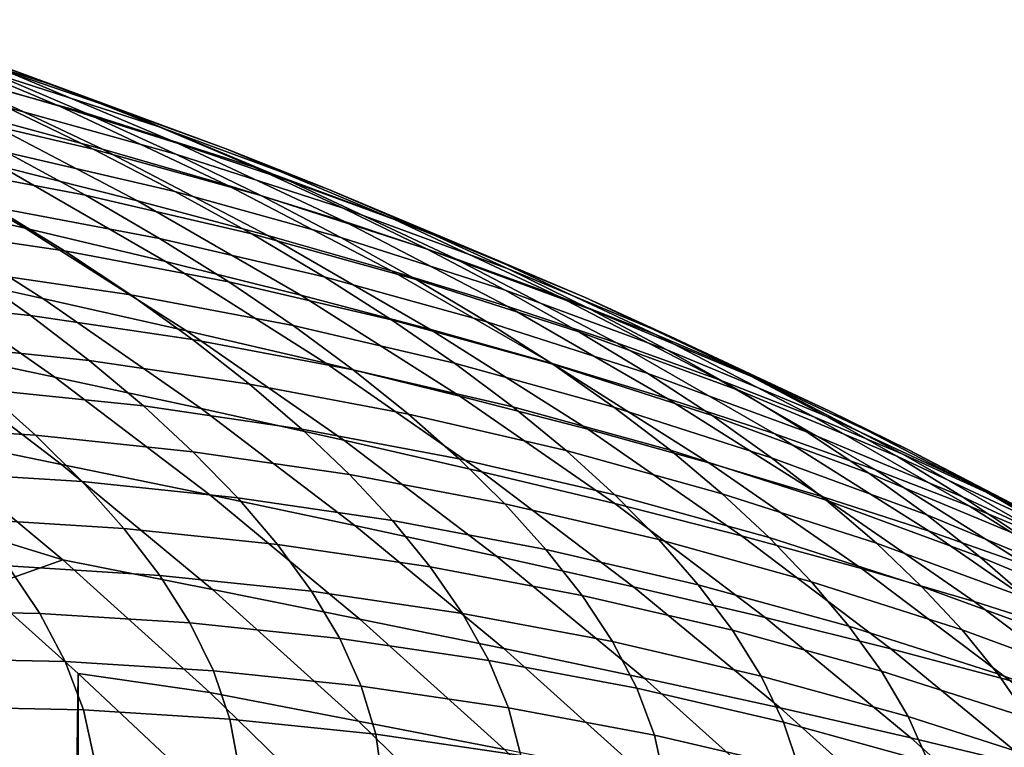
# Model space of a CAD drawing. Header units: metres. Extents: x -166 to 33, y -71 to 34.
# Tile 315 of 332: x 15.86 to 20.56, y 16.76 to 20.24. Entities that reach past the tile are written whole.
import ezdxf

# ---------------------------------------------------------------- set-up
doc = ezdxf.new("R2010")
doc.units = ezdxf.units.M
doc.layers.add('solid_12208131', color=7, linetype='CONTINUOUS')

msp = doc.modelspace()

# ---------------------------------------------------------------- linework, layer by layer
at = {"layer": 'solid_12208131'}
for points in [[(16.043591, 19.914322, 49.82629), (15.530175, 20.102892, 45.743721), (14.70215, 20.37051, 45.864296), (15.222453, 20.179438, 49.939556)], [(15.233458, 20.165127, 37.449108), (16.049297, 19.822783, 37.316822), (15.447144, 19.997965, 33.228832), (14.625188, 20.343332, 33.368855)], [(16.346468, 19.800842, 45.624851), (15.807022, 19.984257, 41.535469), (14.984156, 20.289097, 41.662014), (15.530175, 20.102892, 45.743721)], [(16.172495, 19.79097, 58.092644), (15.711947, 19.986202, 54.015713), (14.887807, 20.214716, 54.123466), (15.355705, 20.017265, 58.193913)], [(16.525995, 19.723619, 53.909275), (16.043591, 19.914322, 49.82629), (15.222453, 20.179438, 49.939556), (15.711947, 19.986202, 54.015713)], [(15.447144, 19.997965, 33.228832), (16.25421, 19.618124, 33.091343), (15.625766, 19.787767, 29.004539), (14.812788, 20.170891, 29.14933)], [(16.616589, 19.644978, 41.410969), (16.049297, 19.822783, 37.316822), (15.233458, 20.165127, 37.449108), (15.807022, 19.984257, 41.535469)], [(16.853092, 19.615099, 49.714622), (16.346468, 19.800842, 45.624851), (15.530175, 20.102892, 45.743721), (16.043591, 19.914322, 49.82629)], [(15.796725, 19.817953, 62.265373), (14.978939, 20.008347, 62.361538), (15.399757, 19.806082, 66.428322), (16.209801, 19.617685, 66.337982)], [(16.606014, 19.593876, 62.170204), (16.172495, 19.79097, 58.092644), (15.355705, 20.017265, 58.193913), (15.796725, 19.817953, 62.265373)], [(16.049297, 19.822783, 37.316822), (16.850359, 19.446262, 37.186932), (16.25421, 19.618124, 33.091343), (15.447144, 19.997965, 33.228832)], [(15.625766, 19.787767, 29.004539), (16.422459, 19.370728, 28.86265), (15.771274, 19.535128, 24.780123), (14.968808, 19.955704, 24.928665)], [(16.97928, 19.530937, 57.992615), (16.525995, 19.723619, 53.909275), (15.711947, 19.986202, 54.015713), (16.172495, 19.79097, 58.092644)], [(17.149567, 19.46467, 45.5079), (16.616589, 19.644978, 41.410969), (15.807022, 19.984257, 41.535469), (16.346468, 19.800842, 45.624851)], [(17.328508, 19.427258, 53.804348), (16.853092, 19.615099, 49.714622), (16.043591, 19.914322, 49.82629), (16.525995, 19.723619, 53.909275)], [(15.095119, 19.698357, 20.709721), (15.885561, 19.240662, 20.558529), (15.193445, 19.399446, 16.493912), (14.397282, 19.86092, 16.65048)], [(15.798061, 19.602188, 70.495956), (16.600264, 19.415731, 70.411148), (16.209801, 19.617685, 66.337982), (15.399757, 19.806082, 66.428322)], [(16.606014, 19.593876, 62.170204), (15.796725, 19.817953, 62.265373), (16.209801, 19.617685, 66.337982), (17.011429, 19.395945, 66.248581)], [(17.411489, 19.27183, 41.288723), (16.850359, 19.446262, 37.186932), (16.049297, 19.822783, 37.316822), (16.616589, 19.644978, 41.410969)], [(15.37255, 19.548746, 74.644669), (16.173691, 19.397169, 74.564453), (15.798061, 19.602188, 70.495956), (14.988914, 19.755367, 70.581497)], [(16.25421, 19.618124, 33.091343), (17.045109, 19.204657, 32.956612), (16.422459, 19.370728, 28.86265), (15.625766, 19.787767, 29.004539)], [(17.40539, 19.336393, 62.076199), (16.97928, 19.530937, 57.992615), (16.172495, 19.79097, 58.092644), (16.606014, 19.593876, 62.170204)], [(17.649509, 19.282072, 49.604767), (17.149567, 19.46467, 45.5079), (16.346468, 19.800842, 45.624851), (16.853092, 19.615099, 49.714622)], [(17.774635, 19.237453, 57.894001), (17.328508, 19.427258, 53.804348), (16.525995, 19.723619, 53.909275), (16.97928, 19.530937, 57.992615)], [(15.771274, 19.535128, 24.780123), (16.556046, 19.081224, 24.634855), (15.885561, 19.240662, 20.558529), (15.095119, 19.698357, 20.709721)], [(16.600264, 19.415731, 70.411148), (17.394135, 19.196274, 70.327217), (17.011429, 19.395945, 66.248581), (16.209801, 19.617685, 66.337982)], [(16.850359, 19.446262, 37.186932), (17.635372, 19.036413, 37.059643), (17.045109, 19.204657, 32.956612), (16.25421, 19.618124, 33.091343)], [(17.938116, 19.094942, 45.393074), (17.411489, 19.27183, 41.288723), (16.616589, 19.644978, 41.410969), (17.149567, 19.46467, 45.5079)], [(18.11805, 19.097414, 53.701118), (17.649509, 19.282072, 49.604767), (16.853092, 19.615099, 49.714622), (17.328508, 19.427258, 53.804348)], [(16.173691, 19.397169, 74.564453), (16.967957, 19.212662, 74.484932), (16.600264, 19.415731, 70.411148), (15.798061, 19.602188, 70.495956)], [(17.40539, 19.336393, 62.076199), (16.606014, 19.593876, 62.170204), (17.011429, 19.395945, 66.248581), (17.803244, 19.141142, 66.160271)], [(15.193445, 19.399446, 16.493912), (15.970348, 18.904984, 16.341129), (15.265579, 19.059561, 12.282578), (14.483018, 19.558069, 12.440104)], [(15.733935, 19.34094, 78.70903), (16.526978, 19.190975, 78.633965), (16.173691, 19.397169, 74.564453), (15.37255, 19.548746, 74.644669)], [(16.422459, 19.370728, 28.86265), (17.201586, 18.920643, 28.723888), (16.556046, 19.081224, 24.634855), (15.771274, 19.535128, 24.780123)], [(18.193436, 19.045792, 61.983528), (17.774635, 19.237453, 57.894001), (16.97928, 19.530937, 57.992615), (17.40539, 19.336393, 62.076199)], [(15.282827, 19.247696, 82.845299), (16.073071, 19.131849, 82.77475), (15.733935, 19.34094, 78.70903), (14.935448, 19.458054, 78.784615)], [(18.190466, 18.86565, 41.16893), (17.635372, 19.036413, 37.059643), (16.850359, 19.446262, 37.186932), (17.411489, 19.27183, 41.288723)], [(18.431499, 18.915804, 49.496895), (17.938116, 19.094942, 45.393074), (17.149567, 19.46467, 45.5079), (17.649509, 19.282072, 49.604767)], [(18.557131, 18.910816, 57.796982), (18.11805, 19.097414, 53.701118), (17.328508, 19.427258, 53.804348), (17.774635, 19.237453, 57.894001)], [(15.885561, 19.240662, 20.558529), (16.656881, 18.750246, 20.410995), (15.970348, 18.904984, 16.341129), (15.193445, 19.399446, 16.493912)], [(16.526978, 19.190975, 78.633965), (17.313215, 19.008429, 78.559532), (16.967957, 19.212662, 74.484932), (16.173691, 19.397169, 74.564453)], [(16.967957, 19.212662, 74.484932), (17.753973, 18.995499, 74.406242), (17.394135, 19.196274, 70.327217), (16.600264, 19.415731, 70.411148)], [(17.394135, 19.196274, 70.327217), (18.178284, 18.944094, 70.244316), (17.803244, 19.141142, 66.160271), (17.011429, 19.395945, 66.248581)], [(16.073071, 19.131849, 82.77475), (16.857925, 18.983505, 82.704689), (16.526978, 19.190975, 78.633965), (15.733935, 19.34094, 78.70903)], [(17.045109, 19.204657, 32.956612), (17.818569, 18.758427, 32.824848), (17.201586, 18.920643, 28.723888), (16.422459, 19.370728, 28.86265)], [(18.193436, 19.045792, 61.983528), (17.40539, 19.336393, 62.076199), (17.803244, 19.141142, 66.160271), (18.583838, 18.853558, 66.073219)], [(15.608047, 19.035938, 86.907578), (16.389956, 18.921366, 86.841988), (16.073071, 19.131849, 82.77475), (15.282827, 19.247696, 82.845299)], [(16.556046, 19.081224, 24.634855), (17.321833, 18.594872, 24.493101), (16.656881, 18.750246, 20.410995), (15.885561, 19.240662, 20.558529)], [(18.710869, 18.692484, 45.280544), (18.190466, 18.86565, 41.16893), (17.411489, 19.27183, 41.288723), (17.938116, 19.094942, 45.393074)], [(18.893288, 18.734646, 53.599754), (18.431499, 18.915804, 49.496895), (17.649509, 19.282072, 49.604767), (18.11805, 19.097414, 53.701118)], [(15.265579, 19.059561, 12.282578), (16.02742, 18.528692, 12.129222), (15.31341, 18.679272, 8.077492), (14.54596, 19.214457, 8.234969)], [(16.857925, 18.983505, 82.704689), (17.636045, 18.802933, 82.635223), (17.313215, 19.008429, 78.559532), (16.526978, 19.190975, 78.633965)], [(17.313215, 19.008429, 78.559532), (18.091286, 18.793575, 78.485886), (17.753973, 18.995499, 74.406242), (16.967957, 19.212662, 74.484932)], [(17.635372, 19.036413, 37.059643), (18.403078, 18.594088, 36.935158), (17.818569, 18.758427, 32.824848), (17.045109, 19.204657, 32.956612)], [(17.753973, 18.995499, 74.406242), (18.530363, 18.745955, 74.328506), (18.178284, 18.944094, 70.244316), (17.394135, 19.196274, 70.327217)], [(18.968742, 18.722364, 61.892357), (18.557131, 18.910816, 57.796982), (17.774635, 19.237453, 57.894001), (18.193436, 19.045792, 61.983528)], [(15.133652, 18.903923, 91.032478), (15.911097, 18.822676, 90.971504), (15.608047, 19.035938, 86.907578), (14.822138, 19.118107, 86.973495)], [(16.389956, 18.921366, 86.841988), (17.166534, 18.774652, 86.776848), (16.857925, 18.983505, 82.704689), (16.073071, 19.131849, 82.77475)], [(18.178284, 18.944094, 70.244316), (18.951323, 18.659468, 70.16259), (18.583838, 18.853558, 66.073219), (17.803244, 19.141142, 66.160271)], [(19.325451, 18.551577, 57.701721), (18.893288, 18.734646, 53.599754), (18.11805, 19.097414, 53.701118), (18.557131, 18.910816, 57.796982)], [(15.970348, 18.904984, 16.341129), (16.726681, 18.378422, 16.192392), (16.02742, 18.528692, 12.129222), (15.265579, 19.059561, 12.282578)], [(17.201586, 18.920643, 28.723888), (17.961864, 18.438381, 28.588484), (17.321833, 18.594872, 24.493101), (16.556046, 19.081224, 24.634855)], [(19.197823, 18.517115, 49.39119), (18.710869, 18.692484, 45.280544), (17.938116, 19.094942, 45.393074), (18.431499, 18.915804, 49.496895)], [(15.911097, 18.822676, 90.971504), (16.684586, 18.709387, 90.910835), (16.389956, 18.921366, 86.841988), (15.608047, 19.035938, 86.907578)], [(17.636045, 18.802933, 82.635223), (18.406082, 18.590401, 82.566483), (18.091286, 18.793575, 78.485886), (17.313215, 19.008429, 78.559532)], [(18.952267, 18.427288, 41.051773), (18.403078, 18.594088, 36.935158), (17.635372, 19.036413, 37.059643), (18.190466, 18.86565, 41.16893)], [(18.968742, 18.722364, 61.892357), (18.193436, 19.045792, 61.983528), (18.583838, 18.853558, 66.073219), (19.351816, 18.533482, 65.987572)], [(17.166534, 18.774652, 86.776848), (17.936449, 18.596067, 86.712265), (17.636045, 18.802933, 82.635223), (16.857925, 18.983505, 82.704689)], [(18.091286, 18.793575, 78.485886), (18.859829, 18.546684, 78.413132), (18.530363, 18.745955, 74.328506), (17.753973, 18.995499, 74.406242)], [(16.684586, 18.709387, 90.910835), (17.452803, 18.564318, 90.850578), (17.166534, 18.774652, 86.776848), (16.389956, 18.921366, 86.841988)], [(17.818569, 18.758427, 32.824848), (18.573317, 18.280294, 32.696274), (17.961864, 18.438381, 28.588484), (17.201586, 18.920643, 28.723888)], [(18.530363, 18.745955, 74.328506), (19.295753, 18.464308, 74.251877), (18.951323, 18.659468, 70.16259), (18.178284, 18.944094, 70.244316)], [(19.652994, 18.339767, 53.500423), (19.197823, 18.517115, 49.39119), (18.431499, 18.915804, 49.496895), (18.893288, 18.734646, 53.599754)], [(19.73, 18.366659, 61.802837), (19.325451, 18.551577, 57.701721), (18.557131, 18.910816, 57.796982), (18.968742, 18.722364, 61.892357)], [(15.423063, 18.688122, 95.092979), (16.191948, 18.607803, 95.036858), (15.911097, 18.822676, 90.971504), (15.133652, 18.903923, 91.032478)], [(16.656881, 18.750246, 20.410995), (17.407778, 18.227995, 20.267368), (16.726681, 18.378422, 16.192392), (15.970348, 18.904984, 16.341129)], [(19.466583, 18.258137, 45.170494), (18.952267, 18.427288, 41.051773), (18.190466, 18.86565, 41.16893), (18.710869, 18.692484, 45.280544)], [(15.31341, 18.679272, 8.077492), (16.058657, 18.112366, 7.92457), (15.338891, 18.259119, 3.88052), (14.588074, 18.83062, 4.036949)], [(16.191948, 18.607803, 95.036858), (16.956923, 18.495808, 94.981018), (16.684586, 18.709387, 90.910835), (15.911097, 18.822676, 90.971504)], [(18.951323, 18.659468, 70.16259), (19.711866, 18.342688, 70.082191), (19.351816, 18.533482, 65.987572), (18.583838, 18.853558, 66.073219)], [(17.452803, 18.564318, 90.850578), (18.214424, 18.387733, 90.79084), (17.936449, 18.596067, 86.712265), (17.166534, 18.774652, 86.776848)], [(17.936449, 18.596067, 86.712265), (18.698366, 18.385874, 86.648354), (18.406082, 18.590401, 82.566483), (17.636045, 18.802933, 82.635223)], [(18.406082, 18.590401, 82.566483), (19.166691, 18.34618, 82.498581), (18.859829, 18.546684, 78.413132), (18.091286, 18.793575, 78.485886)], [(17.321833, 18.594872, 24.493101), (18.067343, 18.076946, 24.355103), (17.407778, 18.227995, 20.267368), (16.656881, 18.750246, 20.410995)], [(18.403078, 18.594088, 36.935158), (19.152208, 18.12014, 36.81369), (18.573317, 18.280294, 32.696274), (17.818569, 18.758427, 32.824848)], [(18.859829, 18.546684, 78.413132), (19.617483, 18.26803, 78.341415), (19.295753, 18.464308, 74.251877), (18.530363, 18.745955, 74.328506)], [(20.078379, 18.16054, 57.608372), (19.652994, 18.339767, 53.500423), (18.893288, 18.734646, 53.599754), (19.325451, 18.551577, 57.701721)], [(19.73, 18.366659, 61.802837), (18.968742, 18.722364, 61.892357), (19.351816, 18.533482, 65.987572), (20.105881, 18.181456, 65.903473)], [(16.02742, 18.528692, 12.129222), (16.767221, 17.96636, 11.980303), (16.058657, 18.112366, 7.92457), (15.31341, 18.679272, 8.077492)], [(15.690347, 18.4706, 99.154808), (16.450567, 18.391214, 99.103401), (16.191948, 18.607803, 95.036858), (15.423063, 18.688122, 95.092979)], [(16.956923, 18.495808, 94.981018), (17.716679, 18.352394, 94.92556), (17.452803, 18.564318, 90.850578), (16.684586, 18.709387, 90.910835)], [(19.947248, 18.086834, 49.287811), (19.466583, 18.258137, 45.170494), (18.710869, 18.692484, 45.280544), (19.197823, 18.517115, 49.39119)], [(19.295753, 18.464308, 74.251877), (20.048775, 18.150839, 74.176483), (19.711866, 18.342688, 70.082191), (18.951323, 18.659468, 70.16259)], [(16.450567, 18.391214, 99.103401), (17.206921, 18.280523, 99.052246), (16.956923, 18.495808, 94.981018), (16.191948, 18.607803, 95.036858)], [(17.961864, 18.438381, 28.588484), (18.702011, 17.92481, 28.456663), (18.067343, 18.076946, 24.355103), (17.321833, 18.594872, 24.493101)], [(18.214424, 18.387733, 90.79084), (18.968136, 18.179893, 90.731728), (18.698366, 18.385874, 86.648354), (17.936449, 18.596067, 86.712265)], [(19.695637, 17.957586, 40.937454), (19.152208, 18.12014, 36.81369), (18.403078, 18.594088, 36.935158), (18.952267, 18.427288, 41.051773)], [(18.698366, 18.385874, 86.648354), (19.450954, 18.144341, 86.585228), (19.166691, 18.34618, 82.498581), (18.406082, 18.590401, 82.566483)], [(17.716679, 18.352394, 94.92556), (18.469917, 18.177824, 94.870583), (18.214424, 18.387733, 90.79084), (17.452803, 18.564318, 90.850578)], [(19.166691, 18.34618, 82.498581), (19.916521, 18.070538, 82.431641), (19.617483, 18.26803, 78.341415), (18.859829, 18.546684, 78.413132)], [(20.476004, 17.979471, 61.715111), (20.078379, 18.16054, 57.608372), (19.325451, 18.551577, 57.701721), (19.73, 18.366659, 61.802837)], [(19.711866, 18.342688, 70.082191), (20.458633, 17.994284, 70.003242), (20.105881, 18.181456, 65.903473), (19.351816, 18.533482, 65.987572)], [(15.181497, 18.2985, 103.26503), (15.935503, 18.251247, 103.218163), (15.690347, 18.4706, 99.154808), (14.927547, 18.518419, 99.206398)], [(16.726681, 18.378422, 16.192392), (17.461134, 17.820652, 16.04796), (16.767221, 17.96636, 11.980303), (16.02742, 18.528692, 12.129222)], [(17.206921, 18.280523, 99.052246), (17.958117, 18.138779, 99.00145), (17.716679, 18.352394, 94.92556), (16.956923, 18.495808, 94.981018)], [(20.395948, 17.913601, 53.403282), (19.947248, 18.086834, 49.287811), (19.197823, 18.517115, 49.39119), (19.652994, 18.339767, 53.500423)], [(15.935503, 18.251247, 103.218163), (16.68696, 18.172808, 103.171448), (16.450567, 18.391214, 99.103401), (15.690347, 18.4706, 99.154808)], [(18.573317, 18.280294, 32.696274), (19.308081, 17.771126, 32.571106), (18.702011, 17.92481, 28.456663), (17.961864, 18.438381, 28.588484)], [(19.617483, 18.26803, 78.341415), (20.362892, 17.957895, 78.270851), (20.048775, 18.150839, 74.176483), (19.295753, 18.464308, 74.251877)], [(16.68696, 18.172808, 103.171448), (17.434595, 18.063429, 103.124969), (17.206921, 18.280523, 99.052246), (16.450567, 18.391214, 99.103401)], [(20.204012, 17.79274, 45.06311), (19.695637, 17.957586, 40.937454), (18.952267, 18.427288, 41.051773), (19.466583, 18.258137, 45.170494)], [(17.407778, 18.227995, 20.267368), (18.136953, 17.674789, 20.127895), (17.461134, 17.820652, 16.04796), (16.726681, 18.378422, 16.192392)], [(17.958117, 18.138779, 99.00145), (18.702868, 17.966242, 98.951088), (18.469917, 18.177824, 94.870583), (17.716679, 18.352394, 94.92556)], [(18.469917, 18.177824, 94.870583), (19.21533, 17.972359, 94.81617), (18.968136, 18.179893, 90.731728), (18.214424, 18.387733, 90.79084)], [(18.968136, 18.179893, 90.731728), (19.71262, 17.941067, 90.673332), (19.450954, 18.144341, 86.585228), (18.698366, 18.385874, 86.648354)], [(19.450954, 18.144341, 86.585228), (20.192879, 17.871731, 86.522995), (19.916521, 18.070538, 82.431641), (19.166691, 18.34618, 82.498581)], [(20.476004, 17.979471, 61.715111), (19.73, 18.366659, 61.802837), (20.105881, 18.181456, 65.903473), (20.844843, 17.798267, 65.82106)], [(15.413199, 18.076656, 107.325317), (16.158323, 18.02998, 107.283318), (15.935503, 18.251247, 103.218163), (15.181497, 18.2985, 103.26503)], [(20.814703, 17.738518, 57.517078), (20.395948, 17.913601, 53.403282), (19.652994, 18.339767, 53.500423), (20.078379, 18.16054, 57.608372)], [(20.048775, 18.150839, 74.176483), (20.788153, 17.806082, 74.102455), (20.458633, 17.994284, 70.003242), (19.711866, 18.342688, 70.082191)], [(15.338891, 18.259119, 3.88052), (16.066002, 17.656555, 3.72903), (15.216696, 17.917906, -0.2), (14.83966, 18.223272, -0.2)], [(16.058657, 18.112366, 7.92457), (16.780373, 17.514648, 7.776477), (16.066002, 17.656555, 3.72903), (15.338891, 18.259119, 3.88052)], [(16.158323, 18.02998, 107.283318), (16.900928, 17.952488, 107.24147), (16.68696, 18.172808, 103.171448), (15.935503, 18.251247, 103.218163)], [(17.434595, 18.063429, 103.124969), (18.177132, 17.923368, 103.078812), (17.958117, 18.138779, 99.00145), (17.206921, 18.280523, 99.052246)], [(19.152208, 18.12014, 36.81369), (19.881506, 17.615427, 36.695435), (19.308081, 17.771126, 32.571106), (18.573317, 18.280294, 32.696274)], [(20.678541, 17.625793, 49.186935), (20.204012, 17.79274, 45.06311), (19.466583, 18.258137, 45.170494), (19.947248, 18.086834, 49.287811)], [(19.916521, 18.070538, 82.431641), (20.654234, 17.763756, 82.365784), (20.362892, 17.957895, 78.270851), (19.617483, 18.26803, 78.341415)], [(18.067343, 18.076946, 24.355103), (18.791286, 17.528324, 24.221094), (18.136953, 17.674789, 20.127895), (17.407778, 18.227995, 20.267368)], [(16.900928, 17.952488, 107.24147), (17.639755, 17.844437, 107.199829), (17.434595, 18.063429, 103.124969), (16.68696, 18.172808, 103.171448)], [(18.702868, 17.966242, 98.951088), (19.43988, 17.763166, 98.901245), (19.21533, 17.972359, 94.81617), (18.469917, 18.177824, 94.870583)], [(19.21533, 17.972359, 94.81617), (19.951616, 17.736258, 94.762428), (19.71262, 17.941067, 90.673332), (18.968136, 18.179893, 90.731728)], [(21.205555, 17.561609, 61.629318), (20.814703, 17.738518, 57.517078), (20.078379, 18.16054, 57.608372), (20.476004, 17.979471, 61.715111)], [(20.458633, 17.994284, 70.003242), (21.190443, 17.61504, 69.925873), (20.844843, 17.798267, 65.82106), (20.105881, 18.181456, 65.903473)], [(16.767221, 17.96636, 11.980303), (17.483664, 17.373465, 11.836086), (16.780373, 17.514648, 7.776477), (16.058657, 18.112366, 7.92457)], [(18.177132, 17.923368, 103.078812), (18.913296, 17.75288, 103.033043), (18.702868, 17.966242, 98.951088), (17.958117, 18.138779, 99.00145)], [(20.419323, 17.457394, 40.82616), (19.881506, 17.615427, 36.695435), (19.152208, 18.12014, 36.81369), (19.695637, 17.957586, 40.937454)], [(19.71262, 17.941067, 90.673332), (20.446554, 17.671511, 90.615768), (20.192879, 17.871731, 86.522995), (19.450954, 18.144341, 86.585228)], [(20.362892, 17.957895, 78.270851), (21.094797, 17.6168, 78.201569), (20.788153, 17.806082, 74.102455), (20.048775, 18.150839, 74.176483)], [(15.620914, 17.852911, 111.387222), (16.357065, 17.80681, 111.350342), (16.158323, 18.02998, 107.283318), (15.413199, 18.076656, 107.325317)], [(17.639755, 17.844437, 107.199829), (18.373545, 17.706074, 107.15847), (18.177132, 17.923368, 103.078812), (17.434595, 18.063429, 103.124969)], [(18.702011, 17.92481, 28.456663), (19.420746, 17.380804, 28.328657), (18.791286, 17.528324, 24.221094), (18.067343, 18.076946, 24.355103)], [(20.192879, 17.871731, 86.522995), (20.922813, 17.568323, 86.461761), (20.654234, 17.763756, 82.365784), (19.916521, 18.070538, 82.431641)], [(21.120928, 17.45697, 53.308495), (20.678541, 17.625793, 49.186935), (19.947248, 18.086834, 49.287811), (20.395948, 17.913601, 53.403282)], [(16.357065, 17.80681, 111.350342), (17.090729, 17.730278, 111.313583), (16.900928, 17.952488, 107.24147), (16.158323, 18.02998, 107.283318)], [(19.43988, 17.763166, 98.901245), (20.16787, 17.529814, 98.852013), (19.951616, 17.736258, 94.762428), (19.21533, 17.972359, 94.81617)], [(20.788153, 17.806082, 74.102455), (21.512722, 17.430803, 74.029915), (21.190443, 17.61504, 69.925873), (20.458633, 17.994284, 70.003242)], [(21.205555, 17.561609, 61.629318), (20.476004, 17.979471, 61.715111), (20.844843, 17.798267, 65.82106), (21.567509, 17.384714, 65.740463)], [(17.461134, 17.820652, 16.04796), (18.172398, 17.232565, 15.908087), (17.483664, 17.373465, 11.836086), (16.767221, 17.96636, 11.980303)], [(17.090729, 17.730278, 111.313583), (17.820658, 17.623564, 111.277008), (17.639755, 17.844437, 107.199829), (16.900928, 17.952488, 107.24147)], [(18.373545, 17.706074, 107.15847), (19.101036, 17.537653, 107.11747), (18.913296, 17.75288, 103.033043), (18.177132, 17.923368, 103.078812)], [(19.308081, 17.771126, 32.571106), (20.021589, 17.231779, 32.449558), (19.420746, 17.380804, 28.328657), (18.702011, 17.92481, 28.456663)], [(18.913296, 17.75288, 103.033043), (19.641815, 17.552217, 102.987755), (19.43988, 17.763166, 98.901245), (18.702868, 17.966242, 98.951088)], [(20.921917, 17.297131, 44.958569), (20.419323, 17.457394, 40.82616), (19.695637, 17.957586, 40.937454), (20.204012, 17.79274, 45.06311)], [(19.951616, 17.736258, 94.762428), (20.677469, 17.46978, 94.70945), (20.446554, 17.671511, 90.615768), (19.71262, 17.941067, 90.673332)], [(20.654234, 17.763756, 82.365784), (21.378582, 17.426348, 82.301117), (21.094797, 17.6168, 78.201569), (20.362892, 17.957895, 78.270851)], [(16.066002, 17.656555, 3.72903), (15.683777, 17.521519, -0.2), (15.216696, 17.917906, -0.2)], [(21.533211, 17.286331, 57.427994), (21.120928, 17.45697, 53.308495), (20.395948, 17.913601, 53.403282), (20.814703, 17.738518, 57.517078)], [(15.802243, 17.627323, 115.450706), (16.529325, 17.581806, 115.419174), (16.357065, 17.80681, 111.350342), (15.620914, 17.852911, 111.387222)], [(17.820658, 17.623564, 111.277008), (18.54561, 17.486916, 111.240685), (18.373545, 17.706074, 107.15847), (17.639755, 17.844437, 107.199829)], [(20.446554, 17.671511, 90.615768), (21.168627, 17.371502, 90.559135), (20.922813, 17.568323, 86.461761), (20.192879, 17.871731, 86.522995)], [(16.529325, 17.581806, 115.419174), (17.25395, 17.506241, 115.387756), (17.090729, 17.730278, 111.313583), (16.357065, 17.80681, 111.350342)], [(18.136953, 17.674789, 20.127895), (18.843105, 17.091516, 19.992828), (18.172398, 17.232565, 15.908087), (17.461134, 17.820652, 16.04796)], [(21.390472, 17.134827, 49.088734), (20.921917, 17.297131, 44.958569), (20.204012, 17.79274, 45.06311), (20.678541, 17.625793, 49.186935)], [(19.101036, 17.537653, 107.11747), (19.820972, 17.339424, 107.076897), (19.641815, 17.552217, 102.987755), (18.913296, 17.75288, 103.033043)], [(19.881506, 17.615427, 36.695435), (20.589703, 17.080799, 36.580601), (20.021589, 17.231779, 32.449558), (19.308081, 17.771126, 32.571106)], [(19.641815, 17.552217, 102.987755), (20.361412, 17.321634, 102.943024), (20.16787, 17.529814, 98.852013), (19.43988, 17.763166, 98.901245)], [(20.16787, 17.529814, 98.852013), (20.885544, 17.266438, 98.803482), (20.677469, 17.46978, 94.70945), (19.951616, 17.736258, 94.762428)], [(17.25395, 17.506241, 115.387756), (17.974888, 17.400875, 115.356499), (17.820658, 17.623564, 111.277008), (17.090729, 17.730278, 111.313583)], [(18.54561, 17.486916, 111.240685), (19.264341, 17.320578, 111.204674), (19.101036, 17.537653, 107.11747), (18.373545, 17.706074, 107.15847)], [(15.235657, 17.414993, 119.541641), (15.954783, 17.399963, 119.515686), (15.802243, 17.627323, 115.450706), (15.073932, 17.64255, 115.482285)], [(16.066002, 17.656555, 3.72903), (16.768066, 17.023842, 3.582758), (16.139318, 17.114267, -0.2), (15.683777, 17.521519, -0.2)], [(16.780373, 17.514648, 7.776477), (17.47723, 16.887026, 7.633485), (16.768066, 17.023842, 3.582758), (16.066002, 17.656555, 3.72903)], [(18.791286, 17.528324, 24.221094), (19.492371, 16.949884, 24.091318), (18.843105, 17.091516, 19.992828), (18.136953, 17.674789, 20.127895)], [(20.677469, 17.46978, 94.70945), (21.391592, 17.173197, 94.657318), (21.168627, 17.371502, 90.559135), (20.446554, 17.671511, 90.615768)], [(15.954783, 17.399963, 119.515686), (16.672697, 17.355032, 119.489777), (16.529325, 17.581806, 115.419174), (15.802243, 17.627323, 115.450706)], [(17.974888, 17.400875, 115.356499), (18.69091, 17.265953, 115.325447), (18.54561, 17.486916, 111.240685), (17.820658, 17.623564, 111.277008)], [(21.122074, 16.927555, 40.71809), (20.589703, 17.080799, 36.580601), (19.881506, 17.615427, 36.695435), (20.419323, 17.457394, 40.82616)], [(16.672697, 17.355032, 119.489777), (17.388184, 17.280443, 119.463951), (17.25395, 17.506241, 115.387756), (16.529325, 17.581806, 115.419174)], [(19.820972, 17.339424, 107.076897), (20.532093, 17.111637, 107.036819), (20.361412, 17.321634, 102.943024), (19.641815, 17.552217, 102.987755)], [(15.683777, -17.521519, -0.2), (15.683777, 17.521519, -0.2), (16.139318, 17.114267, -0.2)], [(17.483664, 17.373465, 11.836086), (18.175428, 16.750902, 11.696837), (17.47723, 16.887026, 7.633485), (16.780373, 17.514648, 7.776477)], [(17.388184, 17.280443, 119.463951), (18.100031, 17.176435, 119.438263), (17.974888, 17.400875, 115.356499), (17.25395, 17.506241, 115.387756)], [(19.420746, 17.380804, 28.328657), (20.116789, 16.80723, 28.204693), (19.492371, 16.949884, 24.091318), (18.791286, 17.528324, 24.221094)], [(19.264341, 17.320578, 111.204674), (19.975607, 17.124802, 111.169037), (19.820972, 17.339424, 107.076897), (19.101036, 17.537653, 107.11747)], [(20.361412, 17.321634, 102.943024), (21.070814, 17.061386, 102.898918), (20.885544, 17.266438, 98.803482), (20.16787, 17.529814, 98.852013)], [(18.69091, 17.265953, 115.325447), (19.400787, 17.101719, 115.29467), (19.264341, 17.320578, 111.204674), (18.54561, 17.486916, 111.240685)], [(21.619051, 16.77215, 44.857052), (21.122074, 16.927555, 40.71809), (20.419323, 17.457394, 40.82616), (20.921917, 17.297131, 44.958569)], [(15.366297, 17.185724, 123.602158), (16.076134, 17.170893, 123.582108), (15.954783, 17.399963, 119.515686), (15.235657, 17.414993, 119.541641)], [(16.076134, 17.170893, 123.582108), (16.784775, 17.126553, 123.562088), (16.672697, 17.355032, 119.489777), (15.954783, 17.399963, 119.515686)], [(18.172398, 17.232565, 15.908087), (18.859159, 16.615053, 15.773031), (18.175428, 16.750902, 11.696837), (17.483664, 17.373465, 11.836086)], [(18.100031, 17.176435, 119.438263), (18.807024, 17.043253, 119.412743), (18.69091, 17.265953, 115.325447), (17.974888, 17.400875, 115.356499)], [(20.021589, 17.231779, 32.449558), (20.712568, 16.663116, 32.331844), (20.116789, 16.80723, 28.204693), (19.420746, 17.380804, 28.328657)], [(16.784775, 17.126553, 123.562088), (17.49102, 17.052946, 123.542137), (17.388184, 17.280443, 119.463951), (16.672697, 17.355032, 119.489777)], [(19.400787, 17.101719, 115.29467), (20.103292, 16.908417, 115.264206), (19.975607, 17.124802, 111.169037), (19.264341, 17.320578, 111.204674)], [(19.975607, 17.124802, 111.169037), (20.678164, 16.899834, 111.133842), (20.532093, 17.111637, 107.036819), (19.820972, 17.339424, 107.076897)], [(20.532093, 17.111637, 107.036819), (21.233137, 16.854544, 106.997307), (21.070814, 17.061386, 102.898918), (20.361412, 17.321634, 102.943024)], [(17.49102, 17.052946, 123.542137), (18.193672, 16.950308, 123.522285), (18.100031, 17.176435, 119.438263), (17.388184, 17.280443, 119.463951)], [(18.807024, 17.043253, 119.412743), (19.507952, 16.881136, 119.387451), (19.400787, 17.101719, 115.29467), (18.69091, 17.265953, 115.325447)], [(18.843105, 17.091516, 19.992828), (19.524933, 16.479059, 19.862411), (18.859159, 16.615053, 15.773031), (18.172398, 17.232565, 15.908087)], [(20.589703, 17.080799, 36.580601), (21.275539, 16.517115, 36.469395), (20.712568, 16.663116, 32.331844), (20.021589, 17.231779, 32.449558)], [(15.463456, 16.954809, 127.663765), (16.163895, 16.940178, 127.649902), (16.076134, 17.170893, 123.582108), (15.366297, 17.185724, 123.602158)], [(16.163895, 16.940178, 127.649902), (16.863152, 16.896435, 127.636063), (16.784775, 17.126553, 123.562088), (16.076134, 17.170893, 123.582108)], [(18.193672, 16.950308, 123.522285), (18.891533, 16.818878, 123.502571), (18.807024, 17.043253, 119.412743), (18.100031, 17.176435, 119.438263)], [(16.863152, 16.896435, 127.636063), (17.560045, 16.823816, 127.622269), (17.49102, 17.052946, 123.542137), (16.784775, 17.126553, 123.562088)], [(20.103292, 16.908417, 115.264206), (20.797194, 16.686291, 115.234116), (20.678164, 16.899834, 111.133842), (19.975607, 17.124802, 111.169037)], [(16.139318, -17.114267, -0.2), (15.683777, -17.521519, -0.2), (16.139318, 17.114267, -0.2)], [(16.768066, 17.023842, 3.582758), (17.443745, 16.361895, 3.441984), (16.583292, 16.696228, -0.2), (16.139318, 17.114267, -0.2)], [(16.139318, -17.114267, -0.2), (16.139318, 17.114267, -0.2), (16.583292, 16.696228, -0.2)], [(19.492371, 16.949884, 24.091318), (20.169308, 16.342501, 23.966011), (19.524933, 16.479059, 19.862411), (18.843105, 17.091516, 19.992828)], [(19.507952, 16.881136, 119.387451), (20.201597, 16.690329, 119.362411), (20.103292, 16.908417, 115.264206), (19.400787, 17.101719, 115.29467)], [(20.678164, 16.899834, 111.133842), (21.370766, 16.645924, 111.099136), (21.233137, 16.854544, 106.997307), (20.532093, 17.111637, 107.036819)], [(17.560045, 16.823816, 127.622269), (18.253393, 16.722557, 127.608551), (18.193672, 16.950308, 123.522285), (17.49102, 17.052946, 123.542137)], [(18.891533, 16.818878, 123.502571), (19.583405, 16.658897, 123.483025), (19.507952, 16.881136, 119.387451), (18.807024, 17.043253, 119.412743)], [(17.47723, 16.887026, 7.633485), (18.147898, 16.230402, 7.495867), (17.443745, 16.361895, 3.441984), (16.768066, 17.023842, 3.582758)], [(16.163895, 16.940178, 127.649902), (15.463456, 16.954809, 127.663765), (15.524739, 16.722315, 131.726379), (16.215664, 16.707884, 131.719009)], [(16.863152, 16.896435, 127.636063), (16.163895, 16.940178, 127.649902), (16.215664, 16.707884, 131.719009), (16.905422, 16.66474, 131.711655)], [(18.253393, 16.722557, 127.608551), (18.942013, 16.592894, 127.594917), (18.891533, 16.818878, 123.502571), (18.193672, 16.950308, 123.522285)], [(20.116789, 16.80723, 28.204693), (20.788855, 16.204956, 28.084999), (20.169308, 16.342501, 23.966011), (19.492371, 16.949884, 24.091318)], [(17.560045, 16.823816, 127.622269), (16.863152, 16.896435, 127.636063), (16.905422, 16.66474, 131.711655), (17.592848, 16.593119, 131.704315)], [(18.175428, 16.750902, 11.696837), (18.841196, 16.099575, 11.562821), (18.147898, 16.230402, 7.495867), (17.47723, 16.887026, 7.633485)], [(20.201597, 16.690329, 119.362411), (20.886749, 16.471067, 119.337685), (20.797194, 16.686291, 115.234116), (20.103292, 16.908417, 115.264206)], [(19.583405, 16.658897, 123.483025), (20.268089, 16.4706, 123.463684), (20.201597, 16.690329, 119.362411), (19.507952, 16.881136, 119.387451)], [(18.253393, 16.722557, 127.608551), (17.560045, 16.823816, 127.622269), (17.592848, 16.593119, 131.704315), (18.276777, 16.493248, 131.697021)], [(18.942013, 16.592894, 127.594917), (19.624723, 16.435062, 127.581406), (19.583405, 16.658897, 123.483025), (18.891533, 16.818878, 123.502571)], [(20.712568, 16.663116, 32.331844), (21.379745, 16.066004, 32.218189), (20.788855, 16.204956, 28.084999), (20.116789, 16.80723, 28.204693)]]:
    msp.add_3dface(points, dxfattribs=at)

doc.saveas('drawing.dxf')
